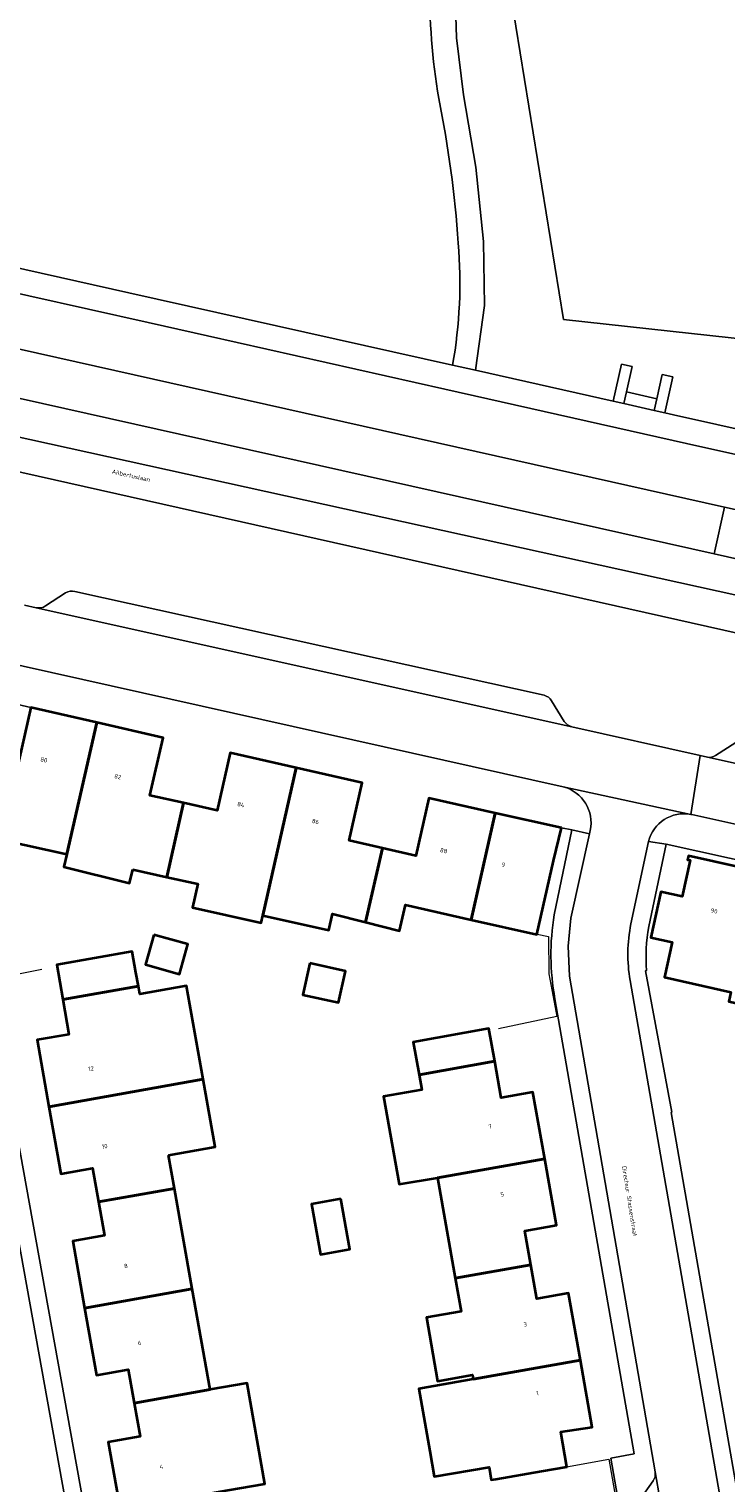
# Model space of a CAD drawing. Header units: metres. Extents: x 197700 to 204338, y 317132 to 325229.
# Tile 861 of 1056: x 203192 to 203250, y 320115 to 320236. Entities that reach past the tile are written whole.
import ezdxf
from ezdxf.enums import TextEntityAlignment as Align

# ---------------------------------------------------------------- set-up
doc = ezdxf.new("R2010")
doc.units = ezdxf.units.M
for name, color, linetype, lineweight in [('B-WE-IE-TERREINAFSCHEIDING_KUNSTMATIG_HEKWERK-G', 20, 'IE-TERREINAFSCHEIDING-KUNSTMATIG', 18), ('B-WE-OG-BEBOUWING-GV', 7, 'Continuous', 35), ('B-WE-OG-BEBOUWING-T18', 10, 'Continuous', 18), ('B-WE-OG-TERREIN_CULTUURSCHEIDING-GV', 7, 'Continuous', 18), ('B-WE-OG-TERREIN_ERF-GV', 7, 'Continuous', 18), ('B-WE-OG-TOPOGRAFIE-T18', 10, 'Continuous', 18), ('B-WE-VH-VERHARDING_ASFALT-GV', 252, 'Continuous', 18), ('B-WE-VH-VERHARDING_BETONSTRAATSTEEN-GV', 252, 'Continuous', 18), ('B-WE-VH-VERHARDING_GESLOTEN-GV', 252, 'Continuous', 18), ('B-WE-VH-VERHARDING_OPEN-GV', 252, 'Continuous', 18), ('B-WE-VH-VERHARDING_TEGEL-GV', 252, 'Continuous', 18)]:
    doc.layers.add(name, color=color, linetype=linetype, lineweight=lineweight)
doc.styles.add('NLCS-ISO-M200-T18', font='NLCS-ISO.ttf', dxfattribs={"height": 0.36})
doc.linetypes.add('IE-TERREINAFSCHEIDING-KUNSTMATIG', pattern='A,4,[82,NLCS.SHX,S=0.75,R=90,X=0,Y=0],4,-2', length=10)

msp = doc.modelspace()

# ---------------------------------------------------------------- linework, layer by layer
at = {"layer": 'B-WE-IE-TERREINAFSCHEIDING_KUNSTMATIG_HEKWERK-G'}
for points in [[(203230.833, 320245.195), (203236.247, 320211.874)], [(203236.247, 320211.874), (203257.29, 320209.565)], [(203192.818, 320157.795), (203190.444, 320157.318), (203187.161, 320175.183), (203189.788, 320174.772)], [(203234.035, 320160.725), (203235.002, 320160.531), (203235.012, 320157.418), (203235.675, 320153.864), (203230.84, 320152.842)], [(203236.476, 320116.398), (203240.002, 320117.025), (203242.325, 320103.891)]]:
    msp.add_lwpolyline(points, dxfattribs=at)
at = {"layer": 'B-WE-OG-BEBOUWING-GV'}
for points in [[(203197.396, 320178.334), (203191.884, 320179.591), (203189.908, 320170.714), (203189.435, 320168.588), (203189.743, 320168.519), (203194.88, 320167.376)], [(203200.377, 320166.109), (203203.217, 320165.477), (203204.61, 320171.649), (203201.814, 320172.28), (203202.908, 320177.077), (203197.396, 320178.334), (203194.88, 320167.376), (203194.631, 320166.324), (203200.096, 320164.973)], [(203204.61, 320171.649), (203203.217, 320165.477), (203205.787, 320164.905), (203205.346, 320162.955), (203211.058, 320161.662), (203211.201, 320162.294), (203213.979, 320174.575), (203208.491, 320175.817), (203207.405, 320171.019)], [(203219.754, 320161.719), (203221.17, 320167.895), (203218.382, 320168.534), (203219.468, 320173.333), (203213.979, 320174.575), (203211.201, 320162.294), (203216.708, 320161.048), (203217.01, 320162.406)], [(203221.17, 320167.895), (203219.754, 320161.719), (203222.582, 320161.012), (203223.074, 320163.177), (203228.549, 320161.932), (203230.554, 320170.81), (203225.041, 320172.055), (203223.958, 320167.256)], [(203236.066, 320169.566), (203230.554, 320170.81), (203228.549, 320161.932), (203234.015, 320160.69), (203235.41, 320166.828)], [(203252.905, 320154.487), (203254.291, 320160.725), (203251.476, 320161.355), (203251.785, 320162.737), (203252.428, 320165.61), (203252.643, 320165.562), (203252.713, 320165.874), (203246.636, 320167.235), (203246.572, 320166.921), (203246.78, 320166.877), (203246.111, 320163.86), (203244.354, 320164.249), (203243.51, 320160.438), (203245.286, 320160.053), (203244.636, 320157.145), (203250.179, 320155.906), (203250.007, 320155.135)], [(203202.14, 320160.679), (203201.449, 320158.192), (203204.275, 320157.406), (203204.966, 320159.894)], [(203194.552, 320155.298), (203200.851, 320156.41), (203200.649, 320157.548), (203200.342, 320159.275), (203194.048, 320158.169)], [(203215.133, 320158.313), (203214.551, 320155.688), (203217.503, 320155.033), (203218.085, 320157.659)], [(203194.552, 320155.298), (203195.064, 320152.387), (203192.425, 320151.923), (203193.404, 320146.355), (203206.231, 320148.648), (203204.845, 320156.428), (203200.97, 320155.74), (203200.851, 320156.41)], [(203224.216, 320149.028), (203230.516, 320150.159), (203230.032, 320152.874), (203223.731, 320151.751)], [(203234.675, 320142.037), (203233.688, 320147.573), (203231.06, 320147.104), (203230.516, 320150.159), (203224.216, 320149.028), (203224.437, 320147.786), (203221.248, 320147.214), (203222.554, 320139.928), (203225.745, 320140.445)], [(203203.351, 320142.332), (203207.233, 320143.024), (203206.231, 320148.648), (203193.404, 320146.355), (203194.382, 320140.788), (203197.021, 320141.252), (203197.52, 320138.448), (203203.841, 320139.572)], [(203227.233, 320132.096), (203233.532, 320133.208), (203233.033, 320136.032), (203235.662, 320136.501), (203234.675, 320142.037), (203225.745, 320140.445)], [(203203.841, 320139.572), (203197.52, 320138.448), (203198.018, 320135.644), (203195.38, 320135.174), (203196.372, 320129.603), (203205.329, 320131.198)], [(203217.699, 320138.701), (203215.265, 320138.267), (203216.01, 320134.081), (203218.444, 320134.515)], [(203228.73, 320123.693), (203237.646, 320125.269), (203236.659, 320130.85), (203234.03, 320130.385), (203233.532, 320133.208), (203227.233, 320132.096), (203227.725, 320129.335), (203224.828, 320128.819), (203225.757, 320123.537), (203228.666, 320124.05)], [(203196.372, 320129.603), (203197.364, 320124.032), (203200.002, 320124.502), (203200.493, 320121.71), (203206.816, 320122.823), (203205.329, 320131.198)], [(203237.646, 320125.269), (203228.73, 320123.693), (203224.191, 320122.891), (203225.11, 320117.691), (203225.479, 320115.603), (203230.037, 320116.359), (203230.223, 320115.313), (203230.612, 320115.381), (203234.397, 320116.038), (203236.529, 320116.409), (203236.024, 320119.31), (203238.632, 320119.688)], [(203199.33, 320112.868), (203208.303, 320114.45), (203211.387, 320114.993), (203209.913, 320123.368), (203206.816, 320122.823), (203200.493, 320121.71), (203200.984, 320118.919), (203198.345, 320118.454)]]:
    msp.add_lwpolyline(points, close=True, dxfattribs=at)
at = {"layer": 'B-WE-OG-TERREIN_CULTUURSCHEIDING-GV'}
for points in [[(203160.551, 320251.883), (203156.121, 320231.823), (203155.448, 320228.776), (203154, 320228.999), (203154.227, 320232.161), (203153.252, 320232.384), (203152.882, 320228.075), (203155.787, 320224.007), (203184.082, 320217.683), (203200.051, 320214.106), (203227.003, 320208.083)], [(203230.833, 320245.195), (203236.247, 320211.874), (203257.29, 320209.565), (203257.408, 320211.138), (203253.192, 320211.519), (203253.192, 320211.831), (203253.192, 320212.529), (203253.625, 320212.529), (203253.625, 320212.961), (203255.45, 320212.961), (203255.45, 320212.649), (203256.844, 320212.649), (203256.844, 320211.856), (203258.91, 320211.856), (203258.91, 320211.062), (203260.111, 320211.062), (203260.111, 320209.174), (203260.746, 320209.086), (203263.545, 320208.752), (203257.273, 320247.723)], [(203161.839, 320211.834), (203248.774, 320192.379), (203249.63, 320196.274), (203155.916, 320217.258)], [(203251.33, 320176.849), (203251.564, 320176.797), (203253.404, 320185.176), (203140.58, 320210.49)], [(203191.364, 320188.097), (203192.35, 320187.892)], [(203193.125, 320188.04), (203194.793, 320189.127)], [(203195.548, 320189.256), (203234.616, 320180.608), (203234.619, 320180.607)], [(203235.241, 320180.147), (203236.291, 320178.435)], [(203236.922, 320177.985), (203247.611, 320175.59), (203248.216, 320175.455)], [(203248.883, 320175.598), (203250.596, 320176.687)]]:
    msp.add_lwpolyline(points, dxfattribs=at)
for points in [[(203245.401, 320203.943), (203256.462, 320201.477), (203257.29, 320209.565), (203236.247, 320211.874), (203230.833, 320245.195), (203231.506, 320245.259), (203231.274, 320247.09), (203228.744, 320246.791), (203227.944, 320243.246), (203227.181, 320239.85), (203227.344, 320235.31), (203227.926, 320230.579), (203228.939, 320224.566), (203229.569, 320218.367), (203229.668, 320213.049), (203228.901, 320207.656), (203240.374, 320205.074), (203241.067, 320208.154), (203241.945, 320207.957), (203241.471, 320205.851), (203244.008, 320205.281), (203244.462, 320207.298), (203245.34, 320207.1), (203244.666, 320204.108)], [(203244.008, 320205.281), (203241.471, 320205.851), (203241.252, 320204.877), (203243.788, 320204.306)]]:
    msp.add_lwpolyline(points, close=True, dxfattribs=at)
for points in [[(203225.852, 320230.277, -0.0432391), (203225.078, 320240.045)], [(203227.476, 320218.241, 0.0327664), (203225.852, 320230.277)], [(203227.003, 320208.083, 0.0652648), (203227.476, 320218.241)], [(203194.793, 320189.127, -0.2178447), (203195.548, 320189.256)], [(203192.35, 320187.892, 0.1836743), (203193.125, 320188.04)], [(203234.619, 320180.607, -0.2104324), (203235.241, 320180.147)], [(203236.291, 320178.435, 0.1618417), (203236.922, 320177.985)], [(203248.216, 320175.455, 0.1954573), (203248.883, 320175.598)]]:
    msp.add_lwpolyline(points, format="xyb", dxfattribs=at)
at = {"layer": 'B-WE-OG-TERREIN_ERF-GV'}
for points in [[(203228.549, 320161.932), (203223.074, 320163.177), (203222.582, 320161.012), (203219.754, 320161.719), (203217.01, 320162.406), (203216.708, 320161.048), (203211.201, 320162.294), (203211.058, 320161.662), (203205.346, 320162.955), (203205.787, 320164.905), (203203.217, 320165.477), (203200.377, 320166.109), (203200.096, 320164.973), (203194.631, 320166.324), (203194.88, 320167.376), (203189.743, 320168.519), (203189.435, 320168.588), (203189.908, 320170.714), (203191.884, 320179.591), (203186.118, 320180.936), (203190.322, 320157.428), (203188.382, 320157.074), (203199.397, 320096.059)], [(203235.469, 320162.347), (203236.929, 320169.402), (203236.929, 320169.403), (203236.066, 320169.566), (203235.41, 320166.828), (203234.015, 320160.69), (203228.549, 320161.932)], [(203297.011, 320156.679), (203244.773, 320168.207), (203243.33, 320161.355)], [(203250.179, 320155.906), (203244.636, 320157.145), (203245.286, 320160.053), (203243.51, 320160.438), (203244.354, 320164.249), (203246.111, 320163.86), (203246.78, 320166.877), (203246.572, 320166.921), (203246.636, 320167.235), (203252.713, 320165.874)], [(203199.33, 320112.868), (203198.345, 320118.454), (203200.984, 320118.919), (203200.493, 320121.71), (203200.002, 320124.502), (203197.364, 320124.032), (203196.372, 320129.603), (203195.38, 320135.174), (203198.018, 320135.644), (203197.52, 320138.448), (203197.021, 320141.252), (203194.382, 320140.788), (203193.404, 320146.355), (203192.425, 320151.923), (203195.064, 320152.387), (203194.552, 320155.298), (203194.048, 320158.169), (203200.342, 320159.275), (203200.649, 320157.548), (203200.851, 320156.41), (203200.97, 320155.74), (203204.845, 320156.428), (203206.231, 320148.648), (203207.233, 320143.024), (203203.351, 320142.332), (203203.841, 320139.572), (203205.329, 320131.198), (203206.816, 320122.823), (203209.913, 320123.368), (203211.387, 320114.993)], [(203243.155, 320157.694), (203243.065, 320157.681), (203245.269, 320145.918), (203245.208, 320145.898), (203255.266, 320088.065)], [(203245.636, 320085.678), (203240.182, 320117.107), (203242.13, 320117.492), (203235.529, 320155.355)]]:
    msp.add_lwpolyline(points, dxfattribs=at)
for points in [[(203235.529, 320155.355, -0.0875345), (203235.469, 320162.347)], [(203243.33, 320161.355, 0.0609428), (203243.155, 320157.694)]]:
    msp.add_lwpolyline(points, format="xyb", dxfattribs=at)
for points in [[(203202.14, 320160.679), (203204.966, 320159.894), (203204.275, 320157.406), (203201.449, 320158.192)], [(203215.133, 320158.313), (203218.085, 320157.659), (203217.503, 320155.033), (203214.551, 320155.688)], [(203230.516, 320150.159), (203231.06, 320147.104), (203233.688, 320147.573), (203234.675, 320142.037), (203235.662, 320136.501), (203233.033, 320136.032), (203233.532, 320133.208), (203234.03, 320130.385), (203236.659, 320130.85), (203237.646, 320125.269), (203238.632, 320119.688), (203236.024, 320119.31), (203236.529, 320116.409), (203234.397, 320116.038), (203230.612, 320115.381), (203230.223, 320115.313), (203230.037, 320116.359), (203225.479, 320115.603), (203225.11, 320117.691), (203224.191, 320122.891), (203228.73, 320123.693), (203228.666, 320124.05), (203225.757, 320123.537), (203224.828, 320128.819), (203227.725, 320129.335), (203227.233, 320132.096), (203225.745, 320140.445), (203222.554, 320139.928), (203221.248, 320147.214), (203224.437, 320147.786), (203224.216, 320149.028), (203223.731, 320151.751), (203230.032, 320152.874)], [(203217.699, 320138.701), (203218.444, 320134.515), (203216.01, 320134.081), (203215.265, 320138.267)]]:
    msp.add_lwpolyline(points, close=True, dxfattribs=at)
at = {"layer": 'B-WE-VH-VERHARDING_ASFALT-GV'}
for points in [[(203095.439, 320229.303), (203096.217, 320229.135), (203119.205, 320223.961), (203126.475, 320222.343), (203152.51, 320210.936), (203152.453, 320210.78), (203155.768, 320209.821), (203303.148, 320177.362), (203310.775, 320176.127)], [(203094.327, 320228.363), (203093.871, 320228.461), (203093.21, 320224.504), (203097.136, 320223.631), (203103.133, 320222.298), (203103.957, 320222.115), (203113.876, 320219.9), (203117.727, 320218.769), (203121.468, 320217.311), (203131.548, 320212.901), (203133.429, 320212.227), (203135.348, 320211.664), (203139.001, 320210.844), (203140.58, 320210.49), (203253.404, 320185.176), (203256.443, 320184.494), (203258.606, 320184.009), (203261.665, 320183.324), (203261.964, 320183.257), (203265.034, 320182.571), (203315.029, 320171.39)], [(203310.775, 320176.127), (203303.148, 320177.362), (203155.768, 320209.821), (203152.453, 320210.78), (203152.437, 320210.736), (203136.719, 320214.342), (203119.154, 320221.994), (203095.191, 320227.32)], [(203271.886, 320195.903), (203246.479, 320201.574), (203226.373, 320206.093), (203201.674, 320211.626), (203181.759, 320216.073), (203157.384, 320221.555)], [(203155.916, 320217.258), (203249.63, 320196.274), (203259.159, 320194.156), (203316.211, 320181.353)], [(203297.331, 320181.494), (203258.26, 320190.25), (203248.774, 320192.379), (203161.839, 320211.834)], [(203298.527, 320159.248), (203309.203, 320156.88), (203315.065, 320155.564), (203361.254, 320145.357), (203362.725, 320152.417), (203361.391, 320152.49), (203357.662, 320153.315), (203357.262, 320151.495), (203308.368, 320162.139), (203298.556, 320164.284), (203248.216, 320175.455), (203247.611, 320175.59), (203246.842, 320170.691), (203246.915, 320170.676), (203293.38, 320160.37), (203298.256, 320159.308)]]:
    msp.add_lwpolyline(points, dxfattribs=at)
at = {"layer": 'B-WE-VH-VERHARDING_BETONSTRAATSTEEN-GV'}
for points in [[(203195.548, 320189.256, 0.2178447), (203194.793, 320189.127)], [(203193.125, 320188.04, -0.1836743), (203192.35, 320187.892)], [(203235.241, 320180.147, 0.2104324), (203234.619, 320180.607)], [(203236.922, 320177.985, -0.1618417), (203236.291, 320178.435)], [(203248.883, 320175.598, -0.1954573), (203248.216, 320175.455)], [(203236.22, 320172.992, -0.4007212), (203238.468, 320169.356)], [(203243.32, 320168.441, -0.398002), (203246.842, 320170.691)], [(203241.784, 320156.874, -0.0940128), (203241.858, 320161.576)]]:
    msp.add_lwpolyline(points, format="xyb", dxfattribs=at)
for points in [[(203187.224, 320185.288), (203187.96, 320184.025), (203188.235, 320183.751), (203188.621, 320183.612), (203236.22, 320172.992), (203246.842, 320170.691), (203247.611, 320175.59), (203236.922, 320177.985), (203192.35, 320187.892), (203191.364, 320188.097)], [(203194.793, 320189.127), (203193.125, 320188.04)], [(203234.619, 320180.607), (203234.616, 320180.608), (203195.548, 320189.256)], [(203192.35, 320187.892), (203236.922, 320177.985)], [(203176.673, 320185.694), (203178.96, 320172.996), (203191.611, 320102.786), (203192.373, 320098.351), (203192.394, 320098.269), (203192.413, 320098.186), (203192.441, 320098.183), (203197.365, 320099.072), (203195.976, 320106.925), (203186.871, 320157.308), (203182.486, 320181.476), (203182.137, 320183.448), (203182.096, 320183.813), (203182.136, 320184.219), (203182.344, 320185.203)], [(203236.291, 320178.435), (203235.241, 320180.147)], [(203250.596, 320176.687), (203248.883, 320175.598)], [(203248.216, 320175.455), (203298.556, 320164.284)], [(203246.842, 320170.691), (203236.22, 320172.992)], [(203238.468, 320169.356), (203238.406, 320169.076), (203236.856, 320162.046), (203236.639, 320159.733), (203236.729, 320157.221), (203243.879, 320115.978), (203248.459, 320089.735), (203248.462, 320089.723), (203248.799, 320087.862)], [(203241.858, 320161.576), (203243.32, 320168.441)], [(203253.719, 320088.335), (203241.784, 320156.874)], [(203248.459, 320089.735), (203243.879, 320115.978), (203243.861, 320115.566), (203243.692, 320115.235), (203242.553, 320113.612), (203242.41, 320113.276), (203242.394, 320112.844), (203245.985, 320092.147), (203246.145, 320091.789), (203246.421, 320091.506)]]:
    msp.add_lwpolyline(points, dxfattribs=at)
at = {"layer": 'B-WE-VH-VERHARDING_GESLOTEN-GV'}
for points in [[(203225.078, 320240.045, 0.0432391), (203225.852, 320230.277)], [(203225.852, 320230.277, -0.0327664), (203227.476, 320218.241)], [(203227.476, 320218.241, -0.0652648), (203227.003, 320208.083)]]:
    msp.add_lwpolyline(points, format="xyb", dxfattribs=at)
msp.add_lwpolyline([(203227.003, 320208.083), (203228.901, 320207.656), (203229.668, 320213.049), (203229.569, 320218.367), (203228.939, 320224.566), (203227.926, 320230.579), (203227.344, 320235.31), (203227.181, 320239.85)], dxfattribs=at)
at = {"layer": 'B-WE-VH-VERHARDING_OPEN-GV'}
msp.add_lwpolyline([(203249.63, 320196.274), (203248.774, 320192.379), (203258.26, 320190.25), (203259.159, 320194.156)], close=True, dxfattribs=at)
at = {"layer": 'B-WE-VH-VERHARDING_TEGEL-GV'}
for points in [[(203261.007, 320200.464), (203259.751, 320200.744), (203256.462, 320201.477), (203245.401, 320203.943), (203244.666, 320204.108), (203243.788, 320204.306), (203241.252, 320204.877), (203240.374, 320205.074), (203228.901, 320207.656), (203227.003, 320208.083), (203200.051, 320214.106), (203184.082, 320217.683), (203155.787, 320224.007), (203152.882, 320228.075), (203153.252, 320232.384), (203151.464, 320232.794), (203151.068, 320230.413), (203150.89, 320229.723)], [(203157.384, 320221.555), (203181.759, 320216.073), (203201.674, 320211.626), (203226.373, 320206.093), (203246.479, 320201.574), (203271.886, 320195.903)], [(203195.976, 320106.925), (203197.365, 320099.072), (203197.836, 320096.411), (203199.397, 320096.059), (203188.382, 320157.074), (203190.322, 320157.428), (203186.118, 320180.936), (203183.982, 320186.63)], [(203185.991, 320186.194), (203183.982, 320186.63), (203186.118, 320180.936), (203191.884, 320179.591)], [(203182.344, 320185.203), (203182.136, 320184.219), (203182.096, 320183.813), (203182.137, 320183.448), (203182.486, 320181.476), (203182.649, 320181.05), (203182.915, 320180.822), (203184.558, 320179.675), (203184.834, 320179.397), (203184.989, 320179.038), (203188.354, 320160.501), (203188.374, 320160.127), (203188.164, 320159.743), (203187.031, 320158.107), (203186.888, 320157.774), (203186.871, 320157.308), (203195.976, 320106.925)], [(203236.22, 320172.992), (203188.621, 320183.612), (203188.235, 320183.751), (203187.96, 320184.025), (203187.224, 320185.288)], [(203191.884, 320179.591), (203197.396, 320178.334), (203202.908, 320177.077), (203201.814, 320172.28), (203204.61, 320171.649), (203207.405, 320171.019), (203208.491, 320175.817), (203213.979, 320174.575), (203219.468, 320173.333), (203218.382, 320168.534), (203221.17, 320167.895), (203223.958, 320167.256), (203225.041, 320172.055), (203230.554, 320170.81), (203236.066, 320169.566), (203236.929, 320169.403), (203236.929, 320169.402), (203238.406, 320169.076), (203238.468, 320169.356)], [(203298.256, 320159.308), (203293.38, 320160.37), (203246.915, 320170.676), (203246.842, 320170.691)], [(203238.406, 320169.076), (203236.929, 320169.402), (203235.469, 320162.347)], [(203248.038, 320090.354), (203246.421, 320091.506), (203246.145, 320091.789), (203245.985, 320092.147), (203242.394, 320112.844), (203242.41, 320113.276), (203242.553, 320113.612), (203243.692, 320115.235), (203243.861, 320115.566), (203243.879, 320115.978), (203236.729, 320157.221), (203236.639, 320159.733), (203236.856, 320162.046), (203238.406, 320169.076)], [(203243.33, 320161.355), (203244.773, 320168.207), (203243.32, 320168.441), (203241.858, 320161.576)], [(203243.32, 320168.441), (203244.773, 320168.207)], [(203244.773, 320168.207), (203297.011, 320156.679), (203299.467, 320156.15), (203300.735, 320155.132)], [(203241.784, 320156.874), (203253.719, 320088.335)], [(203253.421, 320083.922), (203254.873, 320083.515), (203255.13, 320085.03), (203255.272, 320086.054), (203255.329, 320087.042), (203255.266, 320088.065), (203245.208, 320145.898), (203245.269, 320145.918), (203243.065, 320157.681), (203243.155, 320157.694)], [(203235.529, 320155.355), (203242.13, 320117.492), (203240.182, 320117.107), (203245.636, 320085.678), (203248, 320085.147)]]:
    msp.add_lwpolyline(points, dxfattribs=at)
for points in [[(203241.067, 320208.154), (203240.374, 320205.074), (203241.252, 320204.877), (203241.471, 320205.851), (203241.945, 320207.957)], [(203243.788, 320204.306), (203244.666, 320204.108), (203245.34, 320207.1), (203244.462, 320207.298), (203244.008, 320205.281)]]:
    msp.add_lwpolyline(points, close=True, dxfattribs=at)
for points in [[(203238.468, 320169.356, 0.4007212), (203236.22, 320172.992)], [(203246.842, 320170.691, 0.398002), (203243.32, 320168.441)], [(203235.469, 320162.347, 0.0875345), (203235.529, 320155.355)], [(203241.858, 320161.576, 0.0940128), (203241.784, 320156.874)], [(203243.155, 320157.694, -0.0609428), (203243.33, 320161.355)]]:
    msp.add_lwpolyline(points, format="xyb", dxfattribs=at)

# ---------------------------------------------------------------- texts
at = {"layer": 'B-WE-OG-BEBOUWING-T18', "style": 'NLCS-ISO-M200-T18'}
for s, rotation, p in [('80', 347.2, (203192.984, 320175.237)), ('82', 347.2, (203199.133, 320173.835)), ('84', 347.3, (203209.383, 320171.514)), ('86', 347.3, (203215.592, 320170.109)), ('88', 347.3, (203226.265, 320167.678)), ('9', 347.2, (203231.234, 320166.504)), ('90', 347.4, (203248.778, 320162.656)), ('12', 9.9, (203196.906, 320149.538)), ('7', 10.1, (203230.136, 320144.706)), ('10', 9.9, (203198.042, 320143.073)), ('5', 10.1, (203231.141, 320139.071)), ('8', 10.1, (203199.809, 320133.116)), ('3', 10, (203233.058, 320128.245)), ('6', 10.1, (203200.951, 320126.706)), ('1', 10, (203234.068, 320122.53)), ('4', 1, (203202.77, 320116.397))]:
    msp.add_text(s, height=0.36, rotation=rotation, dxfattribs=at).set_placement(p, align=Align.MIDDLE)
at = {"layer": 'B-WE-OG-TOPOGRAFIE-T18', "style": 'NLCS-ISO-M200-T18'}
for s, rotation, p in [('Ailbertuslaan', 347.4, (203200.237, 320198.891)), ('Directeur Stassenstraat', 279, (203241.748, 320138.506))]:
    msp.add_text(s, height=0.36, rotation=rotation, dxfattribs=at).set_placement(p, align=Align.MIDDLE)

doc.saveas('drawing.dxf')
